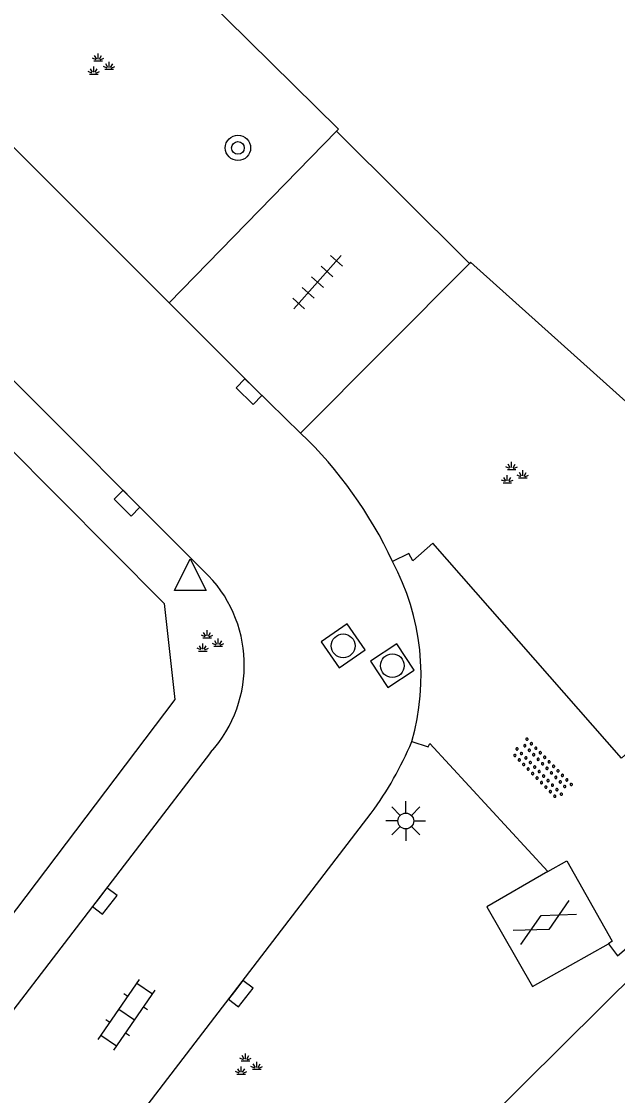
# Model space of a CAD drawing. Extents: x 137999 to 141000, y 397500 to 400501.
# Drawn here: x 138301.32 to 138320.13, y 398836.59 to 398870.5 of the extents above; entities that cross this region are included whole.
import ezdxf

# ---------------------------------------------------------------- set-up
doc = ezdxf.new("R2010")
doc.units = 0
for name, color, linetype in [('gg-afsc-erfafscheiding', 7, 'Continuous'), ('gg-knt-verharding', 7, 'Continuous'), ('gg-kwrk-betonelement', 7, 'Continuous'), ('gt-grn-groengrens', 7, 'Continuous'), ('gt-symb-boom', 7, 'Continuous'), ('gt-symb-gesloten verharding', 7, 'Continuous'), ('gt-symb-groenvak', 7, 'Continuous'), ('gt-symb-klinker verharding', 7, 'Continuous'), ('gt-symb-kolk', 7, 'Continuous'), ('gt-symb-lichtmast', 7, 'Continuous'), ('gt-symb-overige verharding', 7, 'Continuous'), ('gt-symb-rioolschacht', 7, 'Continuous'), ('gt-symb-tegel verharding', 7, 'Continuous'), ('gt-symb-waterafsluiter', 7, 'Continuous')]:
    doc.layers.add(name, color=color, linetype=linetype)

# ---------------------------------------------------------------- blocks, each defined once
blk = doc.blocks.new('gt0-BOOM')
at = {"layer": 'gt-symb-boom'}
for radius in [0.4, 0.2]:
    blk.add_circle((0, 0), radius, dxfattribs=at)
blk = doc.blocks.new('gt0-GRVAK')
at = {"layer": 'gt-symb-groenvak'}
for p, q in [((-0.047, 0.214), (-0.047, 0.393)), ((-0.11, 0.189), (-0.228, 0.24)), ((-0.182, 0.153), (0.088, 0.153)), ((-0.091, 0.211), (-0.156, 0.322)), ((-0.004, 0.211), (0.061, 0.322)), ((0.015, 0.189), (0.133, 0.24)), ((0.262, -0.052), (0.197, 0.059)), ((0.305, -0.049), (0.305, 0.13)), ((0.349, -0.052), (0.414, 0.059)), ((-0.245, -0.228), (-0.363, -0.177)), ((-0.318, -0.264), (-0.047, -0.264)), ((-0.226, -0.206), (-0.291, -0.095)), ((-0.183, -0.203), (-0.183, -0.024)), ((-0.139, -0.206), (-0.074, -0.095)), ((-0.12, -0.228), (-0.002, -0.177)), ((0.243, -0.074), (0.125, -0.023)), ((0.17, -0.11), (0.441, -0.11)), ((0.368, -0.074), (0.486, -0.023))]:
    blk.add_line(p, q, dxfattribs=at)
blk = doc.blocks.new('gt0-RS')
at = {"layer": 'gt-symb-rioolschacht'}
blk.add_lwpolyline([(-0.5, -0.5), (0.5, -0.5), (0.5, 0.5), (-0.5, 0.5)], close=True, dxfattribs=at)
blk.add_circle((0, 0), 0.375, dxfattribs=at)
blk = doc.blocks.new('gt0-WAFSL')
at = {"layer": 'gt-symb-waterafsluiter'}
for p, q in [((-0.5, -0.333), (0, 0.667)), ((0, 0.667), (0.5, -0.333)), ((0.5, -0.333), (-0.5, -0.333))]:
    blk.add_line(p, q, dxfattribs=at)
blk = doc.blocks.new('gt0-KOLK')
at = {"layer": 'gt-symb-kolk'}
blk.add_lwpolyline([(0, 0), (0.375, 0), (0.375, 0.4), (-0.375, 0.4), (-0.375, 0), (0, 0)], dxfattribs=at)
blk = doc.blocks.new('gt0-TEG1')
at = {"layer": 'gt-symb-tegel verharding'}
for p, q in [((-1.125, 0), (1.125, 0)), ((-0.9, -0.25), (-0.9, 0.25)), ((-0.45, -0.25), (-0.45, 0.25)), ((0, -0.25), (0, 0.25)), ((0.45, -0.25), (0.45, 0.25)), ((0.9, -0.25), (0.9, 0.25))]:
    blk.add_line(p, q, dxfattribs=at)
blk = doc.blocks.new('gt0-KL1')
at = {"layer": 'gt-symb-klinker verharding'}
for p, q in [((-0.5, 0.3), (-0.5, 0.45)), ((0.5, 0.3), (0.5, 0.45)), ((-1.15, 0.3), (1.15, 0.3)), ((-1, -0.3), (-1, 0.3)), ((0, -0.3), (0, 0.3)), ((1, -0.3), (1, 0.3)), ((-1.15, -0.3), (1.15, -0.3)), ((-0.5, -0.45), (-0.5, -0.3)), ((0.5, -0.45), (0.5, -0.3))]:
    blk.add_line(p, q, dxfattribs=at)
blk = doc.blocks.new('gt0-GESVH1')
at = {"layer": 'gt-symb-gesloten verharding'}
for p, q in [((-0.992, -0.261), (0.008, 0.239)), ((0.008, -0.261), (-0.992, 0.239)), ((0.008, 0.239), (1.008, -0.261)), ((1.008, 0.239), (0.008, -0.261))]:
    blk.add_line(p, q, dxfattribs=at)
blk = doc.blocks.new('gt0-LMAST')
at = {"layer": 'gt-symb-lichtmast'}
for p, q in [((-0.182, 0.173), (-0.447, 0.438)), ((-0.005, 0.246), (-0.005, 0.621)), ((0.172, 0.173), (0.437, 0.438)), ((-0.255, -0.004), (-0.63, -0.004)), ((-0.182, -0.181), (-0.447, -0.446)), ((-0.005, -0.254), (-0.005, -0.629)), ((0.437, -0.446), (0.172, -0.181)), ((0.245, -0.004), (0.62, -0.004))]:
    blk.add_line(p, q, dxfattribs=at)
blk.add_circle((-0.005, -0.004), 0.25, dxfattribs=at)
blk = doc.blocks.new('gt0-OVH')
at = {"layer": 'gt-symb-overige verharding'}
for points in [[(-0.972, 0.298), (-0.967, 0.308), (-0.965, 0.319), (-0.966, 0.33), (-0.971, 0.34), (-0.978, 0.348), (-0.988, 0.353), (-0.999, 0.355), (-1.01, 0.354), (-1.02, 0.349), (-1.028, 0.342), (-1.033, 0.332), (-1.035, 0.321), (-1.034, 0.31), (-1.029, 0.3), (-1.022, 0.292), (-1.012, 0.287), (-1.001, 0.285), (-0.99, 0.286), (-0.98, 0.291)], [(-0.772, 0.298), (-0.767, 0.308), (-0.765, 0.319), (-0.766, 0.33), (-0.771, 0.34), (-0.778, 0.348), (-0.788, 0.353), (-0.799, 0.355), (-0.81, 0.354), (-0.82, 0.349), (-0.828, 0.342), (-0.833, 0.332), (-0.835, 0.321), (-0.834, 0.31), (-0.829, 0.3), (-0.822, 0.292), (-0.812, 0.287), (-0.801, 0.285), (-0.79, 0.286), (-0.78, 0.291)], [(-0.572, 0.298), (-0.567, 0.308), (-0.565, 0.319), (-0.566, 0.33), (-0.571, 0.34), (-0.578, 0.348), (-0.588, 0.353), (-0.599, 0.355), (-0.61, 0.354), (-0.62, 0.349), (-0.628, 0.342), (-0.633, 0.332), (-0.635, 0.321), (-0.634, 0.31), (-0.629, 0.3), (-0.622, 0.292), (-0.612, 0.287), (-0.601, 0.285), (-0.59, 0.286), (-0.58, 0.291)], [(-0.372, 0.298), (-0.367, 0.308), (-0.365, 0.319), (-0.366, 0.33), (-0.371, 0.34), (-0.378, 0.348), (-0.388, 0.353), (-0.399, 0.355), (-0.41, 0.354), (-0.42, 0.349), (-0.428, 0.342), (-0.433, 0.332), (-0.435, 0.321), (-0.434, 0.31), (-0.429, 0.3), (-0.422, 0.292), (-0.412, 0.287), (-0.401, 0.285), (-0.39, 0.286), (-0.38, 0.291)], [(-0.172, 0.298), (-0.167, 0.308), (-0.165, 0.319), (-0.166, 0.33), (-0.171, 0.34), (-0.178, 0.348), (-0.188, 0.353), (-0.199, 0.355), (-0.21, 0.354), (-0.22, 0.349), (-0.228, 0.342), (-0.233, 0.332), (-0.235, 0.321), (-0.234, 0.31), (-0.229, 0.3), (-0.222, 0.292), (-0.212, 0.287), (-0.201, 0.285), (-0.19, 0.286), (-0.18, 0.291)], [(0.028, 0.298), (0.033, 0.308), (0.035, 0.319), (0.034, 0.33), (0.029, 0.34), (0.022, 0.348), (0.012, 0.353), (0.001, 0.355), (-0.01, 0.354), (-0.02, 0.349), (-0.028, 0.342), (-0.033, 0.332), (-0.035, 0.321), (-0.034, 0.31), (-0.029, 0.3), (-0.022, 0.292), (-0.012, 0.287), (-0.001, 0.285), (0.01, 0.286), (0.02, 0.291)], [(0.228, 0.298), (0.233, 0.308), (0.235, 0.319), (0.234, 0.33), (0.229, 0.34), (0.222, 0.348), (0.212, 0.353), (0.201, 0.355), (0.19, 0.354), (0.18, 0.349), (0.172, 0.342), (0.167, 0.332), (0.165, 0.321), (0.166, 0.31), (0.171, 0.3), (0.178, 0.292), (0.188, 0.287), (0.199, 0.285), (0.21, 0.286), (0.22, 0.291)], [(0.428, 0.298), (0.433, 0.308), (0.435, 0.319), (0.434, 0.33), (0.429, 0.34), (0.422, 0.348), (0.412, 0.353), (0.401, 0.355), (0.39, 0.354), (0.38, 0.349), (0.372, 0.342), (0.367, 0.332), (0.365, 0.321), (0.366, 0.31), (0.371, 0.3), (0.378, 0.292), (0.388, 0.287), (0.399, 0.285), (0.41, 0.286), (0.42, 0.291)], [(0.628, 0.298), (0.633, 0.308), (0.635, 0.319), (0.634, 0.33), (0.629, 0.34), (0.622, 0.348), (0.612, 0.353), (0.601, 0.355), (0.59, 0.354), (0.58, 0.349), (0.572, 0.342), (0.567, 0.332), (0.565, 0.321), (0.566, 0.31), (0.571, 0.3), (0.578, 0.292), (0.588, 0.287), (0.599, 0.285), (0.61, 0.286), (0.62, 0.291)], [(0.828, 0.298), (0.833, 0.308), (0.835, 0.319), (0.834, 0.33), (0.829, 0.34), (0.822, 0.348), (0.812, 0.353), (0.801, 0.355), (0.79, 0.354), (0.78, 0.349), (0.772, 0.342), (0.767, 0.332), (0.765, 0.321), (0.766, 0.31), (0.771, 0.3), (0.778, 0.292), (0.788, 0.287), (0.799, 0.285), (0.81, 0.286), (0.82, 0.291)], [(1.028, 0.298), (1.033, 0.308), (1.035, 0.319), (1.034, 0.33), (1.029, 0.34), (1.022, 0.348), (1.012, 0.353), (1.001, 0.355), (0.99, 0.354), (0.98, 0.349), (0.972, 0.342), (0.967, 0.332), (0.965, 0.321), (0.966, 0.31), (0.971, 0.3), (0.978, 0.292), (0.988, 0.287), (0.999, 0.285), (1.01, 0.286), (1.02, 0.291)], [(-0.872, 0.106), (-0.867, 0.116), (-0.865, 0.126), (-0.866, 0.137), (-0.871, 0.147), (-0.878, 0.156), (-0.888, 0.161), (-0.899, 0.163), (-0.91, 0.162), (-0.92, 0.157), (-0.928, 0.15), (-0.933, 0.14), (-0.935, 0.129), (-0.934, 0.118), (-0.929, 0.108), (-0.922, 0.1), (-0.912, 0.095), (-0.901, 0.092), (-0.89, 0.094), (-0.88, 0.098)], [(-0.672, 0.106), (-0.667, 0.116), (-0.665, 0.126), (-0.666, 0.137), (-0.671, 0.147), (-0.678, 0.156), (-0.688, 0.161), (-0.699, 0.163), (-0.71, 0.162), (-0.72, 0.157), (-0.728, 0.15), (-0.733, 0.14), (-0.735, 0.129), (-0.734, 0.118), (-0.729, 0.108), (-0.722, 0.1), (-0.712, 0.095), (-0.701, 0.092), (-0.69, 0.094), (-0.68, 0.098)], [(-0.472, 0.106), (-0.467, 0.116), (-0.465, 0.126), (-0.466, 0.137), (-0.471, 0.147), (-0.478, 0.156), (-0.488, 0.161), (-0.499, 0.163), (-0.51, 0.162), (-0.52, 0.157), (-0.528, 0.15), (-0.533, 0.14), (-0.535, 0.129), (-0.534, 0.118), (-0.529, 0.108), (-0.522, 0.1), (-0.512, 0.095), (-0.501, 0.092), (-0.49, 0.094), (-0.48, 0.098)], [(-0.272, 0.106), (-0.267, 0.116), (-0.265, 0.126), (-0.266, 0.137), (-0.271, 0.147), (-0.278, 0.156), (-0.288, 0.161), (-0.299, 0.163), (-0.31, 0.162), (-0.32, 0.157), (-0.328, 0.15), (-0.333, 0.14), (-0.335, 0.129), (-0.334, 0.118), (-0.329, 0.108), (-0.322, 0.1), (-0.312, 0.095), (-0.301, 0.092), (-0.29, 0.094), (-0.28, 0.098)], [(-0.072, 0.106), (-0.067, 0.116), (-0.065, 0.126), (-0.066, 0.137), (-0.071, 0.147), (-0.078, 0.156), (-0.088, 0.161), (-0.099, 0.163), (-0.11, 0.162), (-0.12, 0.157), (-0.128, 0.15), (-0.133, 0.14), (-0.135, 0.129), (-0.134, 0.118), (-0.129, 0.108), (-0.122, 0.1), (-0.112, 0.095), (-0.101, 0.092), (-0.09, 0.094), (-0.08, 0.098)], [(0.128, 0.106), (0.133, 0.116), (0.135, 0.126), (0.134, 0.137), (0.129, 0.147), (0.122, 0.156), (0.112, 0.161), (0.101, 0.163), (0.09, 0.162), (0.08, 0.157), (0.072, 0.15), (0.067, 0.14), (0.065, 0.129), (0.066, 0.118), (0.071, 0.108), (0.078, 0.1), (0.088, 0.095), (0.099, 0.092), (0.11, 0.094), (0.12, 0.098)], [(0.328, 0.106), (0.333, 0.116), (0.335, 0.126), (0.334, 0.137), (0.329, 0.147), (0.322, 0.156), (0.312, 0.161), (0.301, 0.163), (0.29, 0.162), (0.28, 0.157), (0.272, 0.15), (0.267, 0.14), (0.265, 0.129), (0.266, 0.118), (0.271, 0.108), (0.278, 0.1), (0.288, 0.095), (0.299, 0.092), (0.31, 0.094), (0.32, 0.098)], [(0.528, 0.106), (0.533, 0.116), (0.535, 0.126), (0.534, 0.137), (0.529, 0.147), (0.522, 0.156), (0.512, 0.161), (0.501, 0.163), (0.49, 0.162), (0.48, 0.157), (0.472, 0.15), (0.467, 0.14), (0.465, 0.129), (0.466, 0.118), (0.471, 0.108), (0.478, 0.1), (0.488, 0.095), (0.499, 0.092), (0.51, 0.094), (0.52, 0.098)], [(0.728, 0.106), (0.733, 0.116), (0.735, 0.126), (0.734, 0.137), (0.729, 0.147), (0.722, 0.156), (0.712, 0.161), (0.701, 0.163), (0.69, 0.162), (0.68, 0.157), (0.672, 0.15), (0.667, 0.14), (0.665, 0.129), (0.666, 0.118), (0.671, 0.108), (0.678, 0.1), (0.688, 0.095), (0.699, 0.092), (0.71, 0.094), (0.72, 0.098)], [(0.928, 0.106), (0.933, 0.116), (0.935, 0.126), (0.934, 0.137), (0.929, 0.147), (0.922, 0.156), (0.912, 0.161), (0.901, 0.163), (0.89, 0.162), (0.88, 0.157), (0.872, 0.15), (0.867, 0.14), (0.865, 0.129), (0.866, 0.118), (0.871, 0.108), (0.878, 0.1), (0.888, 0.095), (0.899, 0.092), (0.91, 0.094), (0.92, 0.098)], [(-0.972, -0.142), (-0.967, -0.132), (-0.965, -0.121), (-0.966, -0.11), (-0.971, -0.1), (-0.978, -0.092), (-0.988, -0.087), (-0.999, -0.085), (-1.01, -0.086), (-1.02, -0.091), (-1.028, -0.098), (-1.033, -0.108), (-1.035, -0.119), (-1.034, -0.13), (-1.029, -0.14), (-1.022, -0.148), (-1.012, -0.153), (-1.001, -0.155), (-0.99, -0.154), (-0.98, -0.149)], [(-0.872, -0.334), (-0.867, -0.324), (-0.865, -0.314), (-0.866, -0.303), (-0.871, -0.293), (-0.878, -0.284), (-0.888, -0.279), (-0.899, -0.277), (-0.91, -0.278), (-0.92, -0.283), (-0.928, -0.29), (-0.933, -0.3), (-0.935, -0.311), (-0.934, -0.322), (-0.929, -0.332), (-0.922, -0.34), (-0.912, -0.345), (-0.901, -0.348), (-0.89, -0.346), (-0.88, -0.342)], [(-0.772, -0.142), (-0.767, -0.132), (-0.765, -0.121), (-0.766, -0.11), (-0.771, -0.1), (-0.778, -0.092), (-0.788, -0.087), (-0.799, -0.085), (-0.81, -0.086), (-0.82, -0.091), (-0.828, -0.098), (-0.833, -0.108), (-0.835, -0.119), (-0.834, -0.13), (-0.829, -0.14), (-0.822, -0.148), (-0.812, -0.153), (-0.801, -0.155), (-0.79, -0.154), (-0.78, -0.149)], [(-0.672, -0.334), (-0.667, -0.324), (-0.665, -0.314), (-0.666, -0.303), (-0.671, -0.293), (-0.678, -0.284), (-0.688, -0.279), (-0.699, -0.277), (-0.71, -0.278), (-0.72, -0.283), (-0.728, -0.29), (-0.733, -0.3), (-0.735, -0.311), (-0.734, -0.322), (-0.729, -0.332), (-0.722, -0.34), (-0.712, -0.345), (-0.701, -0.348), (-0.69, -0.346), (-0.68, -0.342)], [(-0.572, -0.142), (-0.567, -0.132), (-0.565, -0.121), (-0.566, -0.11), (-0.571, -0.1), (-0.578, -0.092), (-0.588, -0.087), (-0.599, -0.085), (-0.61, -0.086), (-0.62, -0.091), (-0.628, -0.098), (-0.633, -0.108), (-0.635, -0.119), (-0.634, -0.13), (-0.629, -0.14), (-0.622, -0.148), (-0.612, -0.153), (-0.601, -0.155), (-0.59, -0.154), (-0.58, -0.149)], [(-0.472, -0.334), (-0.467, -0.324), (-0.465, -0.314), (-0.466, -0.303), (-0.471, -0.293), (-0.478, -0.284), (-0.488, -0.279), (-0.499, -0.277), (-0.51, -0.278), (-0.52, -0.283), (-0.528, -0.29), (-0.533, -0.3), (-0.535, -0.311), (-0.534, -0.322), (-0.529, -0.332), (-0.522, -0.34), (-0.512, -0.345), (-0.501, -0.348), (-0.49, -0.346), (-0.48, -0.342)], [(-0.372, -0.142), (-0.367, -0.132), (-0.365, -0.121), (-0.366, -0.11), (-0.371, -0.1), (-0.378, -0.092), (-0.388, -0.087), (-0.399, -0.085), (-0.41, -0.086), (-0.42, -0.091), (-0.428, -0.098), (-0.433, -0.108), (-0.435, -0.119), (-0.434, -0.13), (-0.429, -0.14), (-0.422, -0.148), (-0.412, -0.153), (-0.401, -0.155), (-0.39, -0.154), (-0.38, -0.149)], [(-0.272, -0.334), (-0.267, -0.324), (-0.265, -0.314), (-0.266, -0.303), (-0.271, -0.293), (-0.278, -0.284), (-0.288, -0.279), (-0.299, -0.277), (-0.31, -0.278), (-0.32, -0.283), (-0.328, -0.29), (-0.333, -0.3), (-0.335, -0.311), (-0.334, -0.322), (-0.329, -0.332), (-0.322, -0.34), (-0.312, -0.345), (-0.301, -0.348), (-0.29, -0.346), (-0.28, -0.342)], [(-0.172, -0.142), (-0.167, -0.132), (-0.165, -0.121), (-0.166, -0.11), (-0.171, -0.1), (-0.178, -0.092), (-0.188, -0.087), (-0.199, -0.085), (-0.21, -0.086), (-0.22, -0.091), (-0.228, -0.098), (-0.233, -0.108), (-0.235, -0.119), (-0.234, -0.13), (-0.229, -0.14), (-0.222, -0.148), (-0.212, -0.153), (-0.201, -0.155), (-0.19, -0.154), (-0.18, -0.149)], [(-0.072, -0.334), (-0.067, -0.324), (-0.065, -0.314), (-0.066, -0.303), (-0.071, -0.293), (-0.078, -0.284), (-0.088, -0.279), (-0.099, -0.277), (-0.11, -0.278), (-0.12, -0.283), (-0.128, -0.29), (-0.133, -0.3), (-0.135, -0.311), (-0.134, -0.322), (-0.129, -0.332), (-0.122, -0.34), (-0.112, -0.345), (-0.101, -0.348), (-0.09, -0.346), (-0.08, -0.342)], [(0.028, -0.142), (0.033, -0.132), (0.035, -0.121), (0.034, -0.11), (0.029, -0.1), (0.022, -0.092), (0.012, -0.087), (0.001, -0.085), (-0.01, -0.086), (-0.02, -0.091), (-0.028, -0.098), (-0.033, -0.108), (-0.035, -0.119), (-0.034, -0.13), (-0.029, -0.14), (-0.022, -0.148), (-0.012, -0.153), (-0.001, -0.155), (0.01, -0.154), (0.02, -0.149)], [(0.128, -0.334), (0.133, -0.324), (0.135, -0.314), (0.134, -0.303), (0.129, -0.293), (0.122, -0.284), (0.112, -0.279), (0.101, -0.277), (0.09, -0.278), (0.08, -0.283), (0.072, -0.29), (0.067, -0.3), (0.065, -0.311), (0.066, -0.322), (0.071, -0.332), (0.078, -0.34), (0.088, -0.345), (0.099, -0.348), (0.11, -0.346), (0.12, -0.342)], [(0.228, -0.142), (0.233, -0.132), (0.235, -0.121), (0.234, -0.11), (0.229, -0.1), (0.222, -0.092), (0.212, -0.087), (0.201, -0.085), (0.19, -0.086), (0.18, -0.091), (0.172, -0.098), (0.167, -0.108), (0.165, -0.119), (0.166, -0.13), (0.171, -0.14), (0.178, -0.148), (0.188, -0.153), (0.199, -0.155), (0.21, -0.154), (0.22, -0.149)], [(0.328, -0.334), (0.333, -0.324), (0.335, -0.314), (0.334, -0.303), (0.329, -0.293), (0.322, -0.284), (0.312, -0.279), (0.301, -0.277), (0.29, -0.278), (0.28, -0.283), (0.272, -0.29), (0.267, -0.3), (0.265, -0.311), (0.266, -0.322), (0.271, -0.332), (0.278, -0.34), (0.288, -0.345), (0.299, -0.348), (0.31, -0.346), (0.32, -0.342)], [(0.428, -0.142), (0.433, -0.132), (0.435, -0.121), (0.434, -0.11), (0.429, -0.1), (0.422, -0.092), (0.412, -0.087), (0.401, -0.085), (0.39, -0.086), (0.38, -0.091), (0.372, -0.098), (0.367, -0.108), (0.365, -0.119), (0.366, -0.13), (0.371, -0.14), (0.378, -0.148), (0.388, -0.153), (0.399, -0.155), (0.41, -0.154), (0.42, -0.149)], [(0.528, -0.334), (0.533, -0.324), (0.535, -0.314), (0.534, -0.303), (0.529, -0.293), (0.522, -0.284), (0.512, -0.279), (0.501, -0.277), (0.49, -0.278), (0.48, -0.283), (0.472, -0.29), (0.467, -0.3), (0.465, -0.311), (0.466, -0.322), (0.471, -0.332), (0.478, -0.34), (0.488, -0.345), (0.499, -0.348), (0.51, -0.346), (0.52, -0.342)], [(0.628, -0.142), (0.633, -0.132), (0.635, -0.121), (0.634, -0.11), (0.629, -0.1), (0.622, -0.092), (0.612, -0.087), (0.601, -0.085), (0.59, -0.086), (0.58, -0.091), (0.572, -0.098), (0.567, -0.108), (0.565, -0.119), (0.566, -0.13), (0.571, -0.14), (0.578, -0.148), (0.588, -0.153), (0.599, -0.155), (0.61, -0.154), (0.62, -0.149)], [(0.728, -0.334), (0.733, -0.324), (0.735, -0.314), (0.734, -0.303), (0.729, -0.293), (0.722, -0.284), (0.712, -0.279), (0.701, -0.277), (0.69, -0.278), (0.68, -0.283), (0.672, -0.29), (0.667, -0.3), (0.665, -0.311), (0.666, -0.322), (0.671, -0.332), (0.678, -0.34), (0.688, -0.345), (0.699, -0.348), (0.71, -0.346), (0.72, -0.342)], [(0.828, -0.142), (0.833, -0.132), (0.835, -0.121), (0.834, -0.11), (0.829, -0.1), (0.822, -0.092), (0.812, -0.087), (0.801, -0.085), (0.79, -0.086), (0.78, -0.091), (0.772, -0.098), (0.767, -0.108), (0.765, -0.119), (0.766, -0.13), (0.771, -0.14), (0.778, -0.148), (0.788, -0.153), (0.799, -0.155), (0.81, -0.154), (0.82, -0.149)], [(0.928, -0.334), (0.933, -0.324), (0.935, -0.314), (0.934, -0.303), (0.929, -0.293), (0.922, -0.284), (0.912, -0.279), (0.901, -0.277), (0.89, -0.278), (0.88, -0.283), (0.872, -0.29), (0.867, -0.3), (0.865, -0.311), (0.866, -0.322), (0.871, -0.332), (0.878, -0.34), (0.888, -0.345), (0.899, -0.348), (0.91, -0.346), (0.92, -0.342)], [(1.028, -0.142), (1.033, -0.132), (1.035, -0.121), (1.034, -0.11), (1.029, -0.1), (1.022, -0.092), (1.012, -0.087), (1.001, -0.085), (0.99, -0.086), (0.98, -0.091), (0.972, -0.098), (0.967, -0.108), (0.965, -0.119), (0.966, -0.13), (0.971, -0.14), (0.978, -0.148), (0.988, -0.153), (0.999, -0.155), (1.01, -0.154), (1.02, -0.149)]]:
    blk.add_lwpolyline(points, close=True, dxfattribs=at)

msp = doc.modelspace()

# ---------------------------------------------------------------- linework, layer by layer
at = {"layer": 'gg-afsc-erfafscheiding'}
for points in [[(138299.994, 398878.272), (138311.321, 398867.105), (138311.26, 398867.042)], [(138328.983, 398850.794), (138315.495, 398862.902), (138315.457, 398862.864)], [(138299.121, 398858.856), (138305.82, 398852.124), (138306.161, 398849.091), (138291.747, 398830.045), (138291.783, 398830.011)]]:
    msp.add_lwpolyline(points, dxfattribs=at)
at = {"layer": 'gg-knt-verharding'}
for p, q in [((138311.26, 398867.042), (138305.985, 398861.617)), ((138315.457, 398862.864), (138311.26, 398867.042)), ((138310.13, 398857.502), (138315.457, 398862.864)), ((138300.239, 398859.984), (138307.078, 398853.148)), ((138307.283, 398847.421), (138293.031, 398828.83))]:
    msp.add_line(p, q, dxfattribs=at)
for points in [[(138305.985, 398861.617), (138293.05, 398874.562), (138276.436, 398891.132), (138266.896, 398900.624), (138265.399, 398902.083), (138264.985, 398902.534)], [(138310.13, 398857.502), (138308.639, 398858.956), (138305.985, 398861.617)], [(138319.85, 398841.38), (138320.131, 398841.006), (138323.348, 398843.761), (138321.467, 398845.885), (138321.781, 398846.173), (138320.556, 398847.51), (138320.254, 398847.245), (138314.306, 398854.032), (138313.676, 398853.474), (138313.548, 398853.701), (138313.031, 398853.45)], [(138313.64, 398847.763), (138314.153, 398847.596), (138314.207, 398847.702), (138317.935, 398843.667)], [(138281.4, 398805.45), (138282.843, 398807.147), (138287.236, 398812.721), (138312.36, 398845.504)]]:
    msp.add_lwpolyline(points, dxfattribs=at)
for centre, radius, start, end in [((138300.705, 398847.69), 13.606, 25.0479, 46.1531), ((138306.279, 398849.851), 7.652, 344.1661, 28.0585), ((138304.256, 398850.18), 4.096, 317.6554, 46.4447), ((138303.197, 398852.188), 11.341, 323.8903, 337.036)]:
    msp.add_arc(centre, radius, start, end, dxfattribs=at)
at = {"layer": 'gg-kwrk-betonelement'}
for points in [[(138317.935, 398843.667), (138318.531, 398843.997), (138319.962, 398841.466), (138319.85, 398841.38)], [(138317.935, 398843.667), (138316.011, 398842.552), (138317.447, 398840.038), (138319.85, 398841.38)]]:
    msp.add_lwpolyline(points, dxfattribs=at)
at = {"layer": 'gt-grn-groengrens'}
msp.add_lwpolyline([(138324.502, 398844.225), (138300.048, 398819.986), (138282.213, 398801.273), (138206.309, 398727.814), (138192.113, 398714.027), (138194.097, 398711.779)], dxfattribs=at)

# ---------------------------------------------------------------- block references
at = {"layer": 'gt-symb-boom'}
msp.add_blockref('gt0-BOOM', (138308.152, 398866.51), dxfattribs=at)
at = {"layer": 'gt-symb-gesloten verharding', "rotation": 28.48700713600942}
msp.add_blockref('gt0-GESVH1', (138317.828, 398842.061), dxfattribs=at)
at = {"layer": 'gt-symb-groenvak'}
for p in [(138303.783, 398869.102), (138316.837, 398856.2), (138307.224, 398850.887), (138308.438, 398837.529)]:
    msp.add_blockref('gt0-GRVAK', p, dxfattribs=at)
at = {"layer": 'gt-symb-klinker verharding', "rotation": 55.467875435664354}
msp.add_blockref('gt0-KL1', (138304.637, 398839.138), dxfattribs=at)
at = {"layer": 'gt-symb-kolk'}
for p, rotation in [((138308.639, 398858.956), 135.71901287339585), ((138304.793, 398855.433), 135.01711854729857), ((138303.788, 398842.854), -127.4234550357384), ((138308.082, 398839.928), -127.486426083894)]:
    msp.add_blockref('gt0-KOLK', p, dxfattribs=dict(at, rotation=rotation))
at = {"layer": 'gt-symb-lichtmast'}
msp.add_blockref('gt0-LMAST', (138313.453, 398845.263), dxfattribs=at)
at = {"layer": 'gt-symb-overige verharding', "rotation": -45.607353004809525}
msp.add_blockref('gt0-OVH', (138317.745, 398846.903), dxfattribs=at)
at = {"layer": 'gt-symb-rioolschacht'}
for p, rotation in [((138311.472, 398850.788), 125.07797041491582), ((138313.025, 398850.162), 123.10810907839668)]:
    msp.add_blockref('gt0-RS', p, dxfattribs=dict(at, rotation=rotation))
at = {"layer": 'gt-symb-tegel verharding', "rotation": 48.485380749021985}
msp.add_blockref('gt0-TEG1', (138310.664, 398862.272), dxfattribs=at)
at = {"layer": 'gt-symb-waterafsluiter'}
msp.add_blockref('gt0-WAFSL', (138306.645, 398852.871), dxfattribs=at)

doc.saveas('drawing.dxf')
